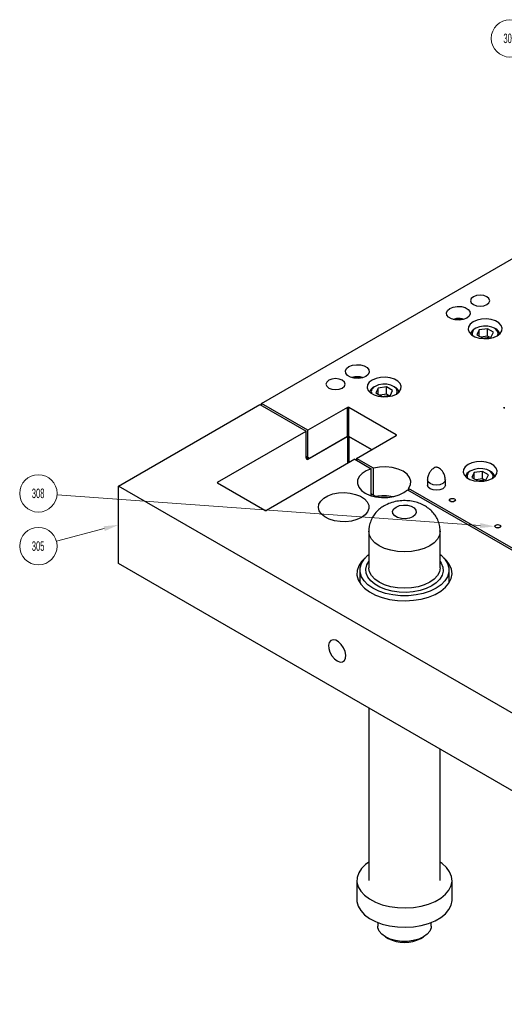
# Model space of a CAD drawing. Header units: inches. Extents: x 1802 to 2468, y -253 to -72.
# Tile 520 of 570: x 2328.53 to 2333.62, y -98.29 to -87.94. Entities that reach past the tile are written whole.
import ezdxf

# ---------------------------------------------------------------- set-up
doc = ezdxf.new("R2010")
doc.units = ezdxf.units.IN
doc.header["$LTSCALE"] = 0.5
doc.header["$MEASUREMENT"] = 0
for name, color, linetype in [('SID-M-S', 105, 'Continuous'), ('ST1-M-S', 193, 'Continuous'), ('ST2-M-S', 193, 'Continuous'), ('SVE-M-S', 8, 'Continuous')]:
    doc.layers.add(name, color=color, linetype=linetype)
doc.styles.add('SLDTEXTSTYLE0', font='TXT', dxfattribs={"width": 0.595745})

msp = doc.modelspace()

# ---------------------------------------------------------------- linework, layer by layer
at = {"layer": 'SID-M-S', "linetype": 'Continuous', "lineweight": 0}
for p, q in [((2333.36804, -93.2575), (2328.92024, -92.93421)), ((2329.4161, -93.29067), (2328.91417, -93.42392))]:
    msp.add_line(p, q, dxfattribs=at)
for centre in [(2333.68143, -88.13498), (2328.72406, -92.91995), (2328.72406, -93.4744)]:
    msp.add_circle(centre, 0.1967, dxfattribs=at)
for points in [[(2329.40943, -93.26554), (2329.56688, -93.25064), (2329.40943, -93.26554), (2329.42277, -93.3158)], [(2333.36992, -93.23157), (2333.52362, -93.26881), (2333.36992, -93.23157), (2333.36615, -93.28343)]]:
    msp.add_solid(points, dxfattribs=at)
at = {"layer": 'ST1-M-S', "linetype": 'Continuous', "lineweight": 25}
for p, q in [((2331.06948, -91.97493), (2333.72113, -90.44417)), ((2333.27473, -90.87099), (2333.26708, -90.89319)), ((2333.26708, -90.89319), (2333.27473, -90.91539)), ((2333.29651, -90.85217), (2333.27473, -90.87099)), ((2333.32912, -90.83959), (2333.29651, -90.85217)), ((2333.36758, -90.83517), (2333.32912, -90.83959)), ((2333.40604, -90.83959), (2333.36758, -90.83517)), ((2333.43864, -90.85217), (2333.40604, -90.83959)), ((2333.46043, -90.87099), (2333.43864, -90.85217)), ((2333.46808, -90.89319), (2333.46043, -90.87099)), ((2333.46043, -90.91539), (2333.46808, -90.89319)), ((2333.01324, -91.01957), (2333.02448, -90.99536)), ((2333.02448, -90.99536), (2333.04938, -90.97483)), ((2333.04938, -90.97483), (2333.08494, -90.96046)), ((2333.08494, -90.96046), (2333.12687, -90.95397)), ((2333.12687, -90.95397), (2333.17012, -90.95616)), ((2333.17012, -90.95616), (2333.20946, -90.96675)), ((2333.20946, -90.96675), (2333.24016, -90.98447)), ((2333.24016, -90.98447), (2333.25851, -91.00718)), ((2333.25851, -91.00718), (2333.26229, -91.03215)), ((2333.27473, -90.91539), (2333.29651, -90.93422)), ((2333.29651, -90.93422), (2333.32912, -90.94679)), ((2333.32912, -90.94679), (2333.36758, -90.95121)), ((2333.36758, -90.95121), (2333.40604, -90.94679)), ((2333.40604, -90.94679), (2333.43864, -90.93422)), ((2333.43864, -90.93422), (2333.46043, -90.91539)), ((2333.01703, -91.04453), (2333.01324, -91.01957)), ((2333.03537, -91.06725), (2333.01703, -91.04453)), ((2333.06607, -91.08497), (2333.03537, -91.06725)), ((2333.10541, -91.09556), (2333.06607, -91.08497)), ((2333.14866, -91.09774), (2333.10541, -91.09556)), ((2333.19059, -91.09126), (2333.14866, -91.09774)), ((2333.22615, -91.07688), (2333.19059, -91.09126)), ((2333.25105, -91.05635), (2333.22615, -91.07688)), ((2333.26229, -91.03215), (2333.25105, -91.05635)), ((2333.29368, -91.11587), (2333.26307, -91.13948)), ((2333.33458, -91.09819), (2333.29368, -91.11587)), ((2333.38245, -91.08788), (2333.33458, -91.09819)), ((2333.43341, -91.08578), (2333.38245, -91.08788)), ((2333.48334, -91.09205), (2333.43341, -91.08578)), ((2333.52818, -91.10618), (2333.48334, -91.09205)), ((2333.56431, -91.12704), (2333.52818, -91.10618)), ((2333.24521, -91.16711), (2333.24157, -91.19653)), ((2333.24157, -91.19653), (2333.25243, -91.22535)), ((2333.26307, -91.13948), (2333.24521, -91.16711)), ((2333.58879, -91.15293), (2333.56431, -91.12704)), ((2333.57815, -91.2388), (2333.59601, -91.21117)), ((2333.59965, -91.18175), (2333.58879, -91.15293)), ((2333.59601, -91.21117), (2333.59965, -91.18175)), ((2333.25243, -91.22535), (2333.27691, -91.25124)), ((2333.27691, -91.25124), (2333.31304, -91.27209)), ((2333.31304, -91.27209), (2333.35788, -91.28623)), ((2333.35788, -91.28623), (2333.4078, -91.2925)), ((2333.4078, -91.2925), (2333.45876, -91.29039)), ((2333.45876, -91.29039), (2333.50663, -91.28009)), ((2333.50663, -91.28009), (2333.54753, -91.26241)), ((2333.54753, -91.26241), (2333.57815, -91.2388)), ((2331.95258, -91.63187), (2331.96382, -91.60767)), ((2331.95637, -91.65684), (2331.95258, -91.63187)), ((2331.96382, -91.60767), (2331.98872, -91.58714)), ((2331.98872, -91.58714), (2332.02428, -91.57276)), ((2332.02428, -91.57276), (2332.06621, -91.56628)), ((2332.06621, -91.56628), (2332.10946, -91.56846)), ((2332.10946, -91.56846), (2332.1488, -91.57905)), ((2332.1488, -91.57905), (2332.1795, -91.59677)), ((2332.1795, -91.59677), (2332.19785, -91.61949)), ((2332.19785, -91.61949), (2332.20163, -91.64445)), ((2331.77623, -91.72981), (2331.75445, -91.74863)), ((2331.80884, -91.71723), (2331.77623, -91.72981)), ((2331.8473, -91.71281), (2331.80884, -91.71723)), ((2331.88576, -91.71723), (2331.8473, -91.71281)), ((2331.91836, -91.72981), (2331.88576, -91.71723)), ((2331.94015, -91.74863), (2331.91836, -91.72981)), ((2331.97471, -91.67955), (2331.95637, -91.65684)), ((2332.00541, -91.69727), (2331.97471, -91.67955)), ((2332.04475, -91.70787), (2332.00541, -91.69727)), ((2332.088, -91.71005), (2332.04475, -91.70787)), ((2332.12993, -91.70356), (2332.088, -91.71005)), ((2332.16549, -91.68919), (2332.12993, -91.70356)), ((2332.19039, -91.66866), (2332.16549, -91.68919)), ((2332.20163, -91.64445), (2332.19039, -91.66866)), ((2332.23302, -91.72817), (2332.20241, -91.75178)), ((2332.27392, -91.7105), (2332.23302, -91.72817)), ((2332.32179, -91.70019), (2332.27392, -91.7105)), ((2332.37275, -91.69809), (2332.32179, -91.70019)), ((2332.42268, -91.70436), (2332.37275, -91.69809)), ((2332.46752, -91.71849), (2332.42268, -91.70436)), ((2332.50365, -91.73935), (2332.46752, -91.71849)), ((2332.52813, -91.76523), (2332.50365, -91.73935)), ((2331.75445, -91.74863), (2331.7468, -91.77083)), ((2331.7468, -91.77083), (2331.75445, -91.79303)), ((2331.75445, -91.79303), (2331.77623, -91.81185)), ((2331.77623, -91.81185), (2331.80884, -91.82443)), ((2331.80884, -91.82443), (2331.8473, -91.82885)), ((2331.8473, -91.82885), (2331.88576, -91.82443)), ((2331.88576, -91.82443), (2331.91836, -91.81185)), ((2331.91836, -91.81185), (2331.94015, -91.79303)), ((2331.9478, -91.77083), (2331.94015, -91.74863)), ((2331.94015, -91.79303), (2331.9478, -91.77083)), ((2332.18455, -91.77942), (2332.18091, -91.80884)), ((2332.18091, -91.80884), (2332.19177, -91.83766)), ((2332.20241, -91.75178), (2332.18455, -91.77942)), ((2332.19177, -91.83766), (2332.21625, -91.86354)), ((2332.51749, -91.85111), (2332.53535, -91.82347)), ((2332.53899, -91.79405), (2332.52813, -91.76523)), ((2332.53535, -91.82347), (2332.53899, -91.79405)), ((2332.21625, -91.86354), (2332.25238, -91.8844)), ((2332.25238, -91.8844), (2332.29722, -91.89854)), ((2332.29722, -91.89854), (2332.34714, -91.9048)), ((2332.34714, -91.9048), (2332.3981, -91.9027)), ((2332.3981, -91.9027), (2332.44597, -91.89239)), ((2332.44597, -91.89239), (2332.48687, -91.87472)), ((2332.48687, -91.87472), (2332.51749, -91.85111)), ((2329.56688, -92.84237), (2331.0518, -91.98514)), ((2331.0518, -91.98514), (2331.53794, -92.26578)), ((2331.55561, -92.25557), (2331.06948, -91.97493)), ((2331.06948, -91.99534), (2331.06948, -91.97493)), ((2331.9721, -92.01514), (2331.55561, -92.25557)), ((2331.9721, -92.32134), (2331.9721, -92.01514)), ((2332.48475, -92.30292), (2331.98624, -92.01514)), ((2331.98624, -92.32134), (2331.98624, -92.01514)), ((2333.6161, -92.01955), (2333.61652, -92.01839)), ((2333.61652, -92.02072), (2333.6161, -92.01955)), ((2333.61652, -92.01839), (2333.61773, -92.01742)), ((2333.61773, -92.02168), (2333.61652, -92.02072)), ((2333.61773, -92.01742), (2333.6195, -92.01682)), ((2333.6195, -92.02229), (2333.61773, -92.02168)), ((2333.6195, -92.01682), (2333.62154, -92.01668)), ((2333.62154, -92.02243), (2333.6195, -92.02229)), ((2333.62154, -92.02243), (2333.62154, -92.01668)), ((2331.55561, -92.54136), (2331.55561, -92.25557)), ((2330.60738, -92.80297), (2331.53794, -92.26578)), ((2331.53794, -92.54748), (2331.53794, -92.26578)), ((2331.55915, -92.55973), (2331.9721, -92.32134)), ((2331.9721, -92.32134), (2331.57329, -92.55157)), ((2331.9721, -92.32134), (2331.9721, -92.60704)), ((2331.98624, -92.32134), (2332.22662, -92.46011)), ((2332.22662, -92.46011), (2331.98624, -92.32134)), ((2331.98624, -92.32134), (2331.98624, -92.59887)), ((2332.06827, -92.55152), (2332.48475, -92.31109)), ((2332.48475, -92.31109), (2332.48475, -92.30292)), ((2332.05059, -92.56173), (2331.12004, -93.09892)), ((2331.53794, -92.53116), (2331.55561, -92.54136)), ((2331.57329, -92.55157), (2331.53794, -92.53116)), ((2331.53794, -92.54749), (2331.55915, -92.55973)), ((2331.55561, -92.54136), (2331.57329, -92.55157)), ((2332.05059, -92.56173), (2332.22162, -92.66046)), ((2332.24527, -92.6537), (2332.06827, -92.55152)), ((2332.06827, -92.55152), (2332.06827, -92.57193)), ((2332.22162, -92.66046), (2332.16885, -92.68231)), ((2332.22162, -92.94217), (2332.22162, -92.66046)), ((2332.3097, -92.64249), (2332.24527, -92.6537)), ((2332.24527, -92.93949), (2332.24527, -92.6537)), ((2332.3769, -92.64042), (2332.3097, -92.64249)), ((2332.44302, -92.64762), (2332.3769, -92.64042)), ((2332.5043, -92.66367), (2332.44302, -92.64762)), ((2332.55723, -92.68766), (2332.5043, -92.66367)), ((2333.19218, -92.66726), (2333.18853, -92.69668)), ((2333.21003, -92.63963), (2333.19218, -92.66726)), ((2333.24065, -92.61602), (2333.21003, -92.63963)), ((2333.28155, -92.59834), (2333.24065, -92.61602)), ((2333.32942, -92.58803), (2333.28155, -92.59834)), ((2333.38038, -92.58593), (2333.32942, -92.58803)), ((2333.4303, -92.5922), (2333.38038, -92.58593)), ((2333.47515, -92.60633), (2333.4303, -92.5922)), ((2333.51127, -92.62719), (2333.47515, -92.60633)), ((2333.53576, -92.65308), (2333.51127, -92.62719)), ((2333.54662, -92.6819), (2333.53576, -92.65308)), ((2332.0958, -92.7437), (2332.07941, -92.77998)), ((2332.12615, -92.71056), (2332.0958, -92.7437)), ((2332.16885, -92.68231), (2332.12615, -92.71056)), ((2332.59879, -92.71821), (2332.55723, -92.68766)), ((2332.62659, -92.75359), (2332.59879, -92.71821)), ((2332.63906, -92.79176), (2332.62659, -92.75359)), ((2333.18853, -92.69668), (2333.19939, -92.7255)), ((2333.19939, -92.7255), (2333.22388, -92.75139)), ((2333.22388, -92.75139), (2333.26001, -92.77224)), ((2333.26001, -92.77224), (2333.30485, -92.78638)), ((2333.4536, -92.78024), (2333.4945, -92.76256)), ((2333.4945, -92.76256), (2333.52512, -92.73895)), ((2333.52512, -92.73895), (2333.54297, -92.71132)), ((2333.54297, -92.71132), (2333.54662, -92.6819)), ((2340.35026, -99.06748), (2329.56688, -92.84237)), ((2329.56688, -93.65891), (2329.56688, -92.84237)), ((2330.60738, -92.80297), (2330.60738, -92.81114)), ((2331.10589, -93.09892), (2330.60738, -92.81114)), ((2332.07941, -92.77998), (2332.07787, -92.81746)), ((2332.07787, -92.81746), (2332.09124, -92.85414)), ((2332.09124, -92.85414), (2332.11881, -92.88809)), ((2332.5665, -92.91187), (2332.60434, -92.8814)), ((2332.60434, -92.8814), (2334.0601, -93.72179)), ((2332.61605, -92.86775), (2332.63547, -92.83055)), ((2334.08375, -93.71503), (2332.61605, -92.86775)), ((2332.61605, -92.86775), (2332.61605, -92.88816)), ((2332.63547, -92.83055), (2332.63906, -92.79176)), ((2332.82134, -92.85287), (2332.81421, -92.83216)), ((2332.84167, -92.87043), (2332.82134, -92.85287)), ((2332.87208, -92.88216), (2332.84167, -92.87043)), ((2332.97425, -92.87043), (2332.94383, -92.88216)), ((2332.99457, -92.85287), (2332.97425, -92.87043)), ((2333.00171, -92.83216), (2332.99457, -92.85287)), ((2333.30485, -92.78638), (2333.35477, -92.79265)), ((2333.35477, -92.79265), (2333.40573, -92.79054)), ((2333.40573, -92.79054), (2333.4536, -92.78024)), ((2331.69224, -93.00052), (2331.72462, -92.97021)), ((2331.72462, -92.97021), (2331.76823, -92.94503)), ((2331.76823, -92.94503), (2331.82073, -92.92634)), ((2331.82073, -92.92634), (2331.87928, -92.91514)), ((2331.87928, -92.91514), (2331.94072, -92.91204)), ((2331.94072, -92.91204), (2332.00175, -92.9172)), ((2332.00175, -92.9172), (2332.05908, -92.93034)), ((2332.05908, -92.93034), (2332.1096, -92.95077)), ((2332.1096, -92.95077), (2332.15061, -92.97737)), ((2332.11881, -92.88809), (2332.15913, -92.91748)), ((2332.15061, -92.97737), (2332.17988, -93.00871)), ((2332.15913, -92.91748), (2332.21004, -92.94075)), ((2332.21004, -92.94075), (2332.26884, -92.95667)), ((2332.22162, -92.92584), (2332.24527, -92.93949)), ((2332.27087, -92.95428), (2332.22162, -92.92584)), ((2332.22162, -92.94217), (2332.23085, -92.9475)), ((2332.26884, -92.95667), (2332.33239, -92.96439)), ((2332.33239, -92.96439), (2332.39731, -92.96349)), ((2332.39731, -92.96349), (2332.46015, -92.95404)), ((2332.46015, -92.95404), (2332.51757, -92.93652)), ((2332.51757, -92.93652), (2332.5665, -92.91187)), ((2332.90796, -92.88628), (2332.87208, -92.88216)), ((2332.94383, -92.88216), (2332.90796, -92.88628)), ((2333.04439, -92.99034), (2333.04679, -92.98338)), ((2333.04679, -92.98338), (2333.05362, -92.97748)), ((2333.05362, -92.97748), (2333.06384, -92.97354)), ((2333.06384, -92.97354), (2333.07589, -92.97216)), ((2333.07589, -92.97216), (2333.08795, -92.97354)), ((2333.08795, -92.97354), (2333.09817, -92.97748)), ((2333.09817, -92.97748), (2333.105, -92.98338)), ((2333.105, -92.98338), (2333.10739, -92.99034)), ((2331.66746, -93.06979), (2331.67284, -93.03432)), ((2331.6764, -93.10502), (2331.66746, -93.06979)), ((2331.67284, -93.03432), (2331.69224, -93.00052)), ((2332.17988, -93.00871), (2332.19584, -93.0431)), ((2332.19764, -93.07869), (2332.18516, -93.11356)), ((2332.19584, -93.0431), (2332.19764, -93.07869)), ((2333.04679, -92.9973), (2333.04439, -92.99034)), ((2333.05362, -93.0032), (2333.04679, -92.9973)), ((2333.06384, -93.00714), (2333.05362, -93.0032)), ((2333.07589, -93.00852), (2333.06384, -93.00714)), ((2333.08795, -93.00714), (2333.07589, -93.00852)), ((2333.09817, -93.0032), (2333.08795, -93.00714)), ((2333.105, -92.9973), (2333.09817, -93.0032)), ((2333.10739, -92.99034), (2333.105, -92.9973)), ((2331.69917, -93.13811), (2331.6764, -93.10502)), ((2331.73455, -93.16728), (2331.69917, -93.13811)), ((2331.78063, -93.19095), (2331.73455, -93.16728)), ((2331.83492, -93.20785), (2331.78063, -93.19095)), ((2332.12084, -93.17377), (2332.07246, -93.19585)), ((2332.1591, -93.14584), (2332.12084, -93.17377)), ((2332.18516, -93.11356), (2332.1591, -93.14584)), ((2331.8945, -93.21706), (2331.83492, -93.20785)), ((2331.95615, -93.2181), (2331.8945, -93.21706)), ((2332.01656, -93.2109), (2331.95615, -93.2181)), ((2332.07246, -93.19585), (2332.01656, -93.2109)), ((2333.52169, -93.26588), (2333.52409, -93.25892)), ((2333.52409, -93.27284), (2333.52169, -93.26588)), ((2333.52409, -93.25892), (2333.53092, -93.25302)), ((2333.53092, -93.27874), (2333.52409, -93.27284)), ((2333.53092, -93.25302), (2333.54114, -93.24908)), ((2333.54114, -93.28268), (2333.53092, -93.27874)), ((2333.54114, -93.24908), (2333.55319, -93.24769)), ((2333.55319, -93.28406), (2333.54114, -93.28268)), ((2333.55319, -93.24769), (2333.56525, -93.24908)), ((2333.56525, -93.28268), (2333.55319, -93.28406)), ((2333.56525, -93.24908), (2333.57547, -93.25302)), ((2333.57547, -93.27874), (2333.56525, -93.28268)), ((2333.57547, -93.25302), (2333.58229, -93.25892)), ((2333.58229, -93.27284), (2333.57547, -93.27874)), ((2333.58229, -93.25892), (2333.58469, -93.26588)), ((2333.58469, -93.26588), (2333.58229, -93.27284)), ((2332.15955, -93.59772), (2332.12094, -93.63638)), ((2333.01367, -93.62544), (2332.98461, -93.59772)), ((2340.35026, -99.88402), (2329.56688, -93.65891)), ((2332.091, -93.68218), (2332.07489, -93.73025)), ((2332.12094, -93.63638), (2332.091, -93.68218)), ((2333.04695, -93.67046), (2333.01367, -93.62544)), ((2333.06657, -93.71809), (2333.04695, -93.67046)), ((2332.07489, -93.73025), (2332.07309, -93.77919)), ((2332.07309, -93.77919), (2332.08565, -93.82761)), ((2333.06298, -93.81563), (2333.07197, -93.76695)), ((2333.07197, -93.76695), (2333.06657, -93.71809)), ((2332.08565, -93.82761), (2332.1122, -93.87411)), ((2332.1122, -93.87411), (2332.15198, -93.91735)), ((2332.95434, -93.94688), (2333.00331, -93.90691)), ((2333.00331, -93.90691), (2333.03988, -93.86274)), ((2333.03988, -93.86274), (2333.06298, -93.81563)), ((2332.15198, -93.91735), (2332.20384, -93.95608)), ((2332.20384, -93.95608), (2332.2663, -93.9892)), ((2332.2663, -93.9892), (2332.33755, -94.01575)), ((2332.33755, -94.01575), (2332.41555, -94.03496)), ((2332.74862, -94.03088), (2332.82514, -94.00977)), ((2332.82514, -94.00977), (2332.89438, -93.9815)), ((2332.89438, -93.9815), (2332.95434, -93.94688)), ((2332.41555, -94.03496), (2332.49806, -94.04629)), ((2332.49806, -94.04629), (2332.58269, -94.0494)), ((2332.58269, -94.0494), (2332.66702, -94.04422)), ((2332.66702, -94.04422), (2332.74862, -94.03088)), ((2331.78176, -94.48712), (2331.77442, -94.51636)), ((2331.77442, -94.51636), (2331.77689, -94.55221)), ((2331.79812, -94.46764), (2331.78176, -94.48712)), ((2331.82173, -94.46005), (2331.79812, -94.46764)), ((2331.85002, -94.46517), (2331.82173, -94.46005)), ((2331.87993, -94.48244), (2331.85002, -94.46517)), ((2331.90822, -94.50999), (2331.87993, -94.48244)), ((2331.93182, -94.54483), (2331.90822, -94.50999)), ((2331.77689, -94.55221), (2331.78891, -94.59078)), ((2331.78891, -94.59078), (2331.80916, -94.62788)), ((2331.80916, -94.62788), (2331.83547, -94.65951)), ((2331.94818, -94.58319), (2331.93182, -94.54483)), ((2331.95553, -94.62091), (2331.94818, -94.58319)), ((2331.95306, -94.65391), (2331.95553, -94.62091)), ((2331.83547, -94.65951), (2331.86497, -94.68223)), ((2331.86497, -94.68223), (2331.89448, -94.69357)), ((2331.89448, -94.69357), (2331.92078, -94.69232)), ((2331.92078, -94.69232), (2331.94104, -94.6786)), ((2331.94104, -94.6786), (2331.95306, -94.65391))]:
    msp.add_line(p, q, dxfattribs=at)
for centre, radius, start, end in [((2331.97917, -92.02879), 0.01537, 62.609672, 117.390328), ((2333.62208, -92.00929), 0.0074, 265.890281, 297.778037), ((2333.62208, -92.02981), 0.0074, 62.221963, 94.109719), ((2331.97917, -92.33499), 0.01537, 62.609672, 117.390328), ((2331.97917, -92.33499), 0.01537, 62.609672, 117.390328), ((2332.4832, -92.30701), 0.00437, 290.783421, 69.216579), ((2331.55087, -92.54958), 0.0131, 170.785963, 309.203285), ((2330.60893, -92.80706), 0.00437, 110.783421, 249.216579), ((2332.35818, -93.421), 0.4748, 78.534964, 101.465036), ((2332.35813, -93.42361), 0.47737, 78.590858, 100.531423), ((2332.35818, -93.44796), 0.48537, 85.899776, 94.100224), ((2331.11297, -93.08528), 0.01537, 242.609672, 297.390328)]:
    msp.add_arc(centre, radius, start, end, dxfattribs=at)
msp.add_ellipse((2332.35818, -93.00466), major_axis=(0.2815, -0.16253), ratio=0.00007037, start_param=4.29972006, end_param=4.3970813, dxfattribs=at)
at = {"layer": 'ST2-M-S', "linetype": 'Continuous', "lineweight": 25}
for p, q in [((2332.81421, -92.77868), (2332.81421, -92.83216)), ((2332.82134, -92.79939), (2332.81421, -92.7787)), ((2332.84167, -92.81695), (2332.82134, -92.79939)), ((2332.87208, -92.82868), (2332.84167, -92.81695)), ((2332.90796, -92.8328), (2332.87208, -92.82868)), ((2332.94383, -92.82868), (2332.90796, -92.8328)), ((2332.97425, -92.81695), (2332.94383, -92.82868)), ((2332.99457, -92.79939), (2332.97425, -92.81695)), ((2333.00171, -92.77868), (2332.99457, -92.79939)), ((2333.00171, -92.83216), (2333.00171, -92.77868)), ((2332.44756, -93.10784), (2332.45879, -93.08363)), ((2332.45879, -93.08363), (2332.48369, -93.0631)), ((2332.48369, -93.0631), (2332.51925, -93.04872)), ((2332.51925, -93.04872), (2332.56119, -93.04224)), ((2332.56119, -93.04224), (2332.60443, -93.04442)), ((2332.60443, -93.04442), (2332.64378, -93.05501)), ((2332.64378, -93.05501), (2332.67447, -93.07273)), ((2332.67447, -93.07273), (2332.69282, -93.09545)), ((2332.45134, -93.1328), (2332.44756, -93.10784)), ((2332.46969, -93.15551), (2332.45134, -93.1328)), ((2332.50038, -93.17324), (2332.46969, -93.15551)), ((2332.53973, -93.18383), (2332.50038, -93.17324)), ((2332.58298, -93.18601), (2332.53973, -93.18383)), ((2332.62491, -93.17952), (2332.58298, -93.18601)), ((2332.66047, -93.16515), (2332.62491, -93.17952)), ((2332.68537, -93.14462), (2332.66047, -93.16515)), ((2332.69661, -93.12041), (2332.68537, -93.14462)), ((2332.69282, -93.09545), (2332.69661, -93.12041)), ((2332.19708, -93.31826), (2332.19708, -93.70122)), ((2332.20429, -93.36049), (2332.19708, -93.31834)), ((2332.22563, -93.4011), (2332.20429, -93.36049)), ((2332.93988, -93.36049), (2332.91854, -93.4011)), ((2332.94708, -93.31826), (2332.93988, -93.36049)), ((2332.94708, -93.3182), (2332.94708, -93.31826)), ((2332.94708, -93.70122), (2332.94708, -93.31826)), ((2332.26028, -93.43853), (2332.22563, -93.4011)), ((2332.30692, -93.47134), (2332.26028, -93.43853)), ((2332.36374, -93.49826), (2332.30692, -93.47134)), ((2332.42857, -93.51826), (2332.36374, -93.49826)), ((2332.78042, -93.49826), (2332.71559, -93.51826)), ((2332.83725, -93.47134), (2332.78042, -93.49826)), ((2332.88388, -93.43853), (2332.83725, -93.47134)), ((2332.91854, -93.4011), (2332.88388, -93.43853)), ((2332.14702, -93.61211), (2332.1879, -93.57124)), ((2332.1879, -93.57124), (2332.19708, -93.56393)), ((2332.49892, -93.53058), (2332.42857, -93.51826)), ((2332.57208, -93.53474), (2332.49892, -93.53058)), ((2332.64524, -93.53058), (2332.57208, -93.53474)), ((2332.71559, -93.51826), (2332.64524, -93.53058)), ((2332.94294, -93.56079), (2332.95626, -93.57124)), ((2332.95626, -93.57124), (2332.99714, -93.61211)), ((2332.10487, -93.70293), (2332.11906, -93.65646)), ((2332.10487, -93.75013), (2332.10487, -93.70293)), ((2332.11906, -93.65646), (2332.14702, -93.61211)), ((2332.16651, -93.71571), (2332.17686, -93.67287)), ((2332.17686, -93.67287), (2332.19708, -93.63671)), ((2332.19734, -93.7092), (2332.19708, -93.70122)), ((2332.20429, -93.74345), (2332.19734, -93.7092)), ((2332.94708, -93.70122), (2332.93988, -93.74345)), ((2332.94708, -93.63671), (2332.95703, -93.65205)), ((2332.95703, -93.65205), (2332.97419, -93.69415)), ((2332.97419, -93.69415), (2332.97765, -93.73735)), ((2332.99714, -93.61211), (2333.0251, -93.65646)), ((2333.0251, -93.65646), (2333.0393, -93.70293)), ((2333.0393, -93.70293), (2333.0393, -93.75013)), ((2332.10308, -93.72653), (2332.10308, -93.86088)), ((2332.11906, -93.79661), (2332.10487, -93.75013)), ((2332.14702, -93.84095), (2332.11906, -93.79661)), ((2332.16997, -93.75891), (2332.16651, -93.71571)), ((2332.18713, -93.80101), (2332.16997, -93.75891)), ((2332.21739, -93.84058), (2332.18713, -93.80101)), ((2332.22563, -93.78406), (2332.20429, -93.74345)), ((2332.26028, -93.82149), (2332.22563, -93.78406)), ((2332.91854, -93.78406), (2332.88388, -93.82149)), ((2332.93988, -93.74345), (2332.91854, -93.78406)), ((2332.9673, -93.78019), (2332.94349, -93.8212)), ((2332.97765, -93.73735), (2332.9673, -93.78019)), ((2333.0251, -93.79661), (2332.99714, -93.84095)), ((2333.0393, -93.75013), (2333.0251, -93.79661)), ((2333.04108, -93.86088), (2333.04108, -93.72653)), ((2332.1879, -93.88182), (2332.14702, -93.84095)), ((2332.24045, -93.91798), (2332.1879, -93.88182)), ((2332.25973, -93.87626), (2332.21739, -93.84058)), ((2332.31271, -93.90685), (2332.25973, -93.87626)), ((2332.30692, -93.85429), (2332.26028, -93.82149)), ((2332.36374, -93.88122), (2332.30692, -93.85429)), ((2332.37452, -93.93129), (2332.31271, -93.90685)), ((2332.42857, -93.90122), (2332.36374, -93.88122)), ((2332.49892, -93.91354), (2332.42857, -93.90122)), ((2332.57208, -93.9177), (2332.49892, -93.91354)), ((2332.64524, -93.91354), (2332.57208, -93.9177)), ((2332.71559, -93.90122), (2332.64524, -93.91354)), ((2332.78042, -93.88122), (2332.71559, -93.90122)), ((2332.83725, -93.85429), (2332.78042, -93.88122)), ((2332.85917, -93.89226), (2332.80153, -93.91989)), ((2332.88388, -93.82149), (2332.83725, -93.85429)), ((2332.90703, -93.85899), (2332.85917, -93.89226)), ((2332.95626, -93.88182), (2332.90371, -93.91798)), ((2332.94349, -93.8212), (2332.90703, -93.85899)), ((2332.99714, -93.84095), (2332.95626, -93.88182)), ((2332.30307, -93.94831), (2332.24045, -93.91798)), ((2332.37387, -93.97191), (2332.30307, -93.94831)), ((2332.45069, -93.98805), (2332.37387, -93.97191)), ((2332.44306, -93.94876), (2332.37452, -93.93129)), ((2332.51599, -93.95866), (2332.44306, -93.94876)), ((2332.5312, -93.99625), (2332.45069, -93.98805)), ((2332.59083, -93.96066), (2332.51599, -93.95866)), ((2332.61296, -93.99625), (2332.5312, -93.99625)), ((2332.66503, -93.95468), (2332.59083, -93.96066)), ((2332.69347, -93.98805), (2332.61296, -93.99625)), ((2332.73607, -93.94094), (2332.66503, -93.95468)), ((2332.77029, -93.97191), (2332.69347, -93.98805)), ((2332.80153, -93.91989), (2332.73607, -93.94094)), ((2332.84109, -93.94831), (2332.77029, -93.97191)), ((2332.90371, -93.91798), (2332.84109, -93.94831)), ((2332.19708, -95.17729), (2332.19708, -96.99024)), ((2332.94708, -96.99024), (2332.94708, -95.61026))]:
    msp.add_line(p, q, dxfattribs=at)
for points, knots in [([(2332.88051, -92.65456), (2332.87496, -92.6582), (2332.86036, -92.66779), (2332.83905, -92.69176), (2332.82195, -92.7262), (2332.8134, -92.75691), (2332.8151, -92.77465), (2332.81549, -92.77866)], [0, 0, 0, 0, 0.14613866, 0.38458667, 0.64618524, 0.92008022, 1, 1, 1, 1]), ([(2333.00158, -92.77862), (2333.00048, -92.76423), (2332.99838, -92.7368), (2332.98247, -92.70107), (2332.96213, -92.67434), (2332.94114, -92.65695), (2332.92302, -92.64819), (2332.91427, -92.64567), (2332.90898, -92.64531), (2332.90767, -92.64529), (2332.90644, -92.64533), (2332.90461, -92.64549), (2332.89617, -92.64676), (2332.88786, -92.6509), (2332.88051, -92.65456)], [0, 0, 0, 0, 0.19396232, 0.36942902, 0.52415597, 0.65686309, 0.76185339, 0.82924472, 0.83633201, 0.84096202, 0.84590919, 0.85279994, 0.86960831, 1, 1, 1, 1]), ([(2332.3587, -93.05072), (2332.34331, -93.06052), (2332.31125, -93.08092), (2332.27013, -93.12111), (2332.23595, -93.16842), (2332.21211, -93.22086), (2332.19847, -93.27161), (2332.19853, -93.30455), (2332.19855, -93.3184)], [0, 0, 0, 0, 0.16737629, 0.3484454, 0.52527048, 0.7000003, 0.87386011, 1, 1, 1, 1]), ([(2332.9456, -93.31802), (2332.94601, -93.31107), (2332.94757, -93.28432), (2332.93758, -93.23887), (2332.91721, -93.18507), (2332.88708, -93.13727), (2332.84939, -93.09576), (2332.80449, -93.06065), (2332.75264, -93.03216), (2332.69401, -93.01092), (2332.62958, -92.99802), (2332.56114, -92.99448), (2332.49093, -93.0015), (2332.42171, -93.01882), (2332.37958, -93.04015), (2332.3587, -93.05072)], [0, 0, 0, 0, 0.02712249, 0.10431614, 0.17867352, 0.2514627, 0.32401602, 0.39780869, 0.4744035, 0.55498085, 0.63947209, 0.72638261, 0.81568648, 0.90865241, 1, 1, 1, 1])]:
    msp.add_open_spline(points, degree=3, knots=knots, dxfattribs=at)
at = {"layer": 'SVE-M-S', "linetype": 'Continuous', "lineweight": 25}
for p, q in [((2333.32372, -91.18222), (2333.31028, -91.18998)), ((2333.36044, -91.16708), (2333.32374, -91.18221)), ((2333.35682, -91.20131), (2333.33347, -91.25161)), ((2333.44396, -91.18783), (2333.35682, -91.20131)), ((2333.35682, -91.26509), (2333.35682, -91.20131)), ((2333.40366, -91.15965), (2333.36044, -91.16708)), ((2333.44872, -91.16073), (2333.40366, -91.15965)), ((2333.50775, -91.22465), (2333.44396, -91.18783)), ((2333.44396, -91.2654), (2333.44396, -91.18783)), ((2333.49074, -91.17019), (2333.44872, -91.16073)), ((2333.4844, -91.27496), (2333.50775, -91.22465)), ((2333.52515, -91.18702), (2333.49074, -91.17019)), ((2333.53094, -91.18998), (2333.5175, -91.18222)), ((2333.54824, -91.20938), (2333.52515, -91.18702)), ((2333.55749, -91.23486), (2333.54824, -91.20938)), ((2333.33347, -91.25161), (2333.39726, -91.28844)), ((2333.44396, -91.2654), (2333.37566, -91.27596)), ((2333.39726, -91.28844), (2333.4844, -91.27496)), ((2333.46556, -91.27787), (2333.44396, -91.2654)), ((2333.55257, -91.25939), (2333.55749, -91.23486)), ((2332.26306, -91.79452), (2332.24962, -91.80228)), ((2332.29978, -91.77939), (2332.26308, -91.79451)), ((2332.29616, -91.81361), (2332.27281, -91.86392)), ((2332.3833, -91.80013), (2332.29616, -91.81361)), ((2332.29616, -91.8774), (2332.29616, -91.81361)), ((2332.343, -91.77196), (2332.29978, -91.77939)), ((2332.38806, -91.77303), (2332.343, -91.77196)), ((2332.44709, -91.83696), (2332.3833, -91.80013)), ((2332.3833, -91.87771), (2332.3833, -91.80013)), ((2332.43008, -91.7825), (2332.38806, -91.77303)), ((2332.42374, -91.88726), (2332.44709, -91.83696)), ((2332.46449, -91.79932), (2332.43008, -91.7825)), ((2332.47028, -91.80228), (2332.45684, -91.79452)), ((2332.48758, -91.82169), (2332.46449, -91.79932)), ((2332.49683, -91.84717), (2332.48758, -91.82169)), ((2332.27281, -91.86392), (2332.3366, -91.90074)), ((2332.3833, -91.87771), (2332.315, -91.88827)), ((2332.3366, -91.90074), (2332.42374, -91.88726)), ((2332.4049, -91.89018), (2332.3833, -91.87771)), ((2332.49191, -91.87169), (2332.49683, -91.84717)), ((2333.30741, -92.66723), (2333.2707, -92.68236)), ((2333.35063, -92.6598), (2333.30741, -92.66723)), ((2333.39569, -92.66088), (2333.35063, -92.6598)), ((2333.4377, -92.67034), (2333.39569, -92.66088)), ((2333.47212, -92.68717), (2333.4377, -92.67034)), ((2333.27069, -92.68237), (2333.25725, -92.69013)), ((2333.30379, -92.70146), (2333.28044, -92.75176)), ((2333.28044, -92.75176), (2333.34423, -92.78859)), ((2333.39092, -92.68798), (2333.30379, -92.70146)), ((2333.30379, -92.76524), (2333.30379, -92.70146)), ((2333.39092, -92.76555), (2333.32263, -92.77611)), ((2333.34423, -92.78859), (2333.43136, -92.77511)), ((2333.45471, -92.7248), (2333.39092, -92.68798)), ((2333.39092, -92.76555), (2333.39092, -92.68798)), ((2333.41253, -92.77802), (2333.39092, -92.76555)), ((2333.43136, -92.77511), (2333.45471, -92.7248)), ((2333.4779, -92.69013), (2333.46447, -92.68237)), ((2333.4952, -92.70953), (2333.47212, -92.68717)), ((2333.50446, -92.73501), (2333.4952, -92.70953)), ((2333.49954, -92.75954), (2333.50446, -92.73501)), ((2333.04589, -92.99034), (2333.04818, -92.98371)), ((2333.04818, -92.98371), (2333.05468, -92.97809)), ((2333.05468, -92.97809), (2333.06441, -92.97434)), ((2333.06441, -92.97434), (2333.07589, -92.97302)), ((2333.07589, -92.97302), (2333.08737, -92.97434)), ((2333.08737, -92.97434), (2333.09711, -92.97809)), ((2333.09711, -92.97809), (2333.10361, -92.98371)), ((2333.10361, -92.98371), (2333.10589, -92.99034)), ((2333.04589, -92.99034), (2333.04589, -92.99588)), ((2333.04818, -92.99697), (2333.04589, -92.99034)), ((2333.05468, -93.00259), (2333.04818, -92.99697)), ((2333.06441, -93.00634), (2333.05468, -93.00259)), ((2333.07589, -93.00766), (2333.06441, -93.00634)), ((2333.08737, -93.00634), (2333.07589, -93.00766)), ((2333.09711, -93.00259), (2333.08737, -93.00634)), ((2333.10361, -92.99697), (2333.09711, -93.00259)), ((2333.10589, -92.99034), (2333.10361, -92.99697)), ((2333.10589, -92.99588), (2333.10589, -92.99034)), ((2333.52319, -93.26588), (2333.52547, -93.25925)), ((2333.52319, -93.26588), (2333.52319, -93.27142)), ((2333.52547, -93.27251), (2333.52319, -93.26588)), ((2333.52547, -93.25925), (2333.53198, -93.25363)), ((2333.53198, -93.27812), (2333.52547, -93.27251)), ((2333.53198, -93.25363), (2333.54171, -93.24988)), ((2333.54171, -93.28188), (2333.53198, -93.27812)), ((2333.54171, -93.24988), (2333.55319, -93.24856)), ((2333.55319, -93.2832), (2333.54171, -93.28188)), ((2333.55319, -93.24856), (2333.56467, -93.24988)), ((2333.56467, -93.28188), (2333.55319, -93.2832)), ((2333.56467, -93.24988), (2333.5744, -93.25363)), ((2333.5744, -93.27812), (2333.56467, -93.28188)), ((2333.5744, -93.25363), (2333.58091, -93.25925)), ((2333.58091, -93.27251), (2333.5744, -93.27812)), ((2333.58091, -93.25925), (2333.58319, -93.26588)), ((2333.58319, -93.26588), (2333.58091, -93.27251)), ((2333.58319, -93.27142), (2333.58319, -93.26588)), ((2332.19708, -96.79932), (2332.16386, -96.82357)), ((2332.96768, -96.81372), (2332.94708, -96.79932)), ((2333.01367, -96.85485), (2332.96768, -96.81372)), ((2332.091, -96.9116), (2332.07489, -96.95967)), ((2332.12094, -96.8658), (2332.091, -96.9116)), ((2332.16386, -96.82357), (2332.12094, -96.8658)), ((2333.04695, -96.89988), (2333.01367, -96.85485)), ((2333.06657, -96.94751), (2333.04695, -96.89988)), ((2332.07208, -96.99024), (2332.07208, -97.19438)), ((2332.07489, -96.95967), (2332.07309, -97.00861)), ((2332.07309, -97.00861), (2332.08565, -97.05703)), ((2333.06298, -97.04505), (2333.07197, -96.99637)), ((2333.07197, -96.99637), (2333.06657, -96.94751)), ((2333.07208, -97.19438), (2333.07208, -96.99024)), ((2332.08565, -97.05703), (2332.1122, -97.10353)), ((2332.1122, -97.10353), (2332.15198, -97.14676)), ((2333.00331, -97.13633), (2333.03988, -97.09216)), ((2333.03988, -97.09216), (2333.06298, -97.04505)), ((2332.07208, -97.19438), (2332.07309, -97.21275)), ((2332.07309, -97.21275), (2332.08565, -97.26117)), ((2332.15198, -97.14676), (2332.20384, -97.1855)), ((2332.20384, -97.1855), (2332.2663, -97.21862)), ((2332.2663, -97.21862), (2332.33755, -97.24517)), ((2332.82514, -97.23919), (2332.89438, -97.21092)), ((2332.89438, -97.21092), (2332.95434, -97.1763)), ((2332.95434, -97.1763), (2333.00331, -97.13633)), ((2333.06298, -97.24919), (2333.07197, -97.20051)), ((2333.07197, -97.20051), (2333.07208, -97.19438)), ((2332.08565, -97.26117), (2332.1122, -97.30766)), ((2332.1122, -97.30766), (2332.15198, -97.3509)), ((2332.33755, -97.24517), (2332.41555, -97.26438)), ((2332.41555, -97.26438), (2332.49806, -97.27571)), ((2332.49806, -97.27571), (2332.58269, -97.27882)), ((2332.58269, -97.27882), (2332.66702, -97.27364)), ((2332.66702, -97.27364), (2332.74862, -97.2603)), ((2332.74862, -97.2603), (2332.82514, -97.23919)), ((2333.00331, -97.34047), (2333.03988, -97.29629)), ((2333.03988, -97.29629), (2333.06298, -97.24919)), ((2332.15198, -97.3509), (2332.20384, -97.38963)), ((2332.20384, -97.38963), (2332.2663, -97.42275)), ((2332.2663, -97.42275), (2332.33755, -97.4493)), ((2332.29083, -97.43303), (2332.29083, -97.46996)), ((2332.82514, -97.44332), (2332.89438, -97.41506)), ((2332.85333, -97.46996), (2332.85333, -97.43303)), ((2332.89438, -97.41506), (2332.95434, -97.38044)), ((2332.95434, -97.38044), (2333.00331, -97.34047)), ((2332.2926, -97.48814), (2332.29083, -97.46996)), ((2332.30661, -97.52359), (2332.2926, -97.48814)), ((2332.33394, -97.55634), (2332.30661, -97.52359)), ((2332.33755, -97.4493), (2332.41555, -97.46851)), ((2332.41555, -97.46851), (2332.49806, -97.47984)), ((2332.49806, -97.47984), (2332.58269, -97.48296)), ((2332.58269, -97.48296), (2332.66702, -97.47777)), ((2332.66702, -97.47777), (2332.74862, -97.46443)), ((2332.74862, -97.46443), (2332.82514, -97.44332)), ((2332.83755, -97.52359), (2332.81022, -97.55634)), ((2332.85156, -97.48814), (2332.83755, -97.52359)), ((2332.85333, -97.46996), (2332.85156, -97.48814)), ((2332.37321, -97.58477), (2332.33394, -97.55634)), ((2332.37317, -97.58475), (2332.3997, -97.60007)), ((2332.42245, -97.60744), (2332.37321, -97.58477)), ((2332.47919, -97.62321), (2332.42245, -97.60744)), ((2332.54059, -97.6313), (2332.47919, -97.62321)), ((2332.60357, -97.6313), (2332.54059, -97.6313)), ((2332.66497, -97.62321), (2332.60357, -97.6313)), ((2332.72171, -97.60744), (2332.66497, -97.62321)), ((2332.77095, -97.58477), (2332.72171, -97.60744)), ((2332.74447, -97.60007), (2332.77099, -97.58475)), ((2332.81022, -97.55634), (2332.77095, -97.58477))]:
    msp.add_line(p, q, dxfattribs=at)
for centre, radius, start, end in [((2333.13777, -91.19448), 0.103, 73.110501, 106.889499), ((2333.34418, -91.26382), 0.08126, 114.639629, 164.243726), ((2333.34293, -91.2375), 0.05853, 109.148013, 201.956399), ((2333.4945, -91.266), 0.08431, 16.712575, 64.392487), ((2332.07711, -91.80678), 0.103, 73.110501, 106.889499), ((2332.28352, -91.87613), 0.08126, 114.639629, 164.243726), ((2332.28227, -91.84981), 0.05853, 109.148013, 201.956399), ((2332.43384, -91.87831), 0.08431, 16.712575, 64.392487), ((2333.29114, -92.76397), 0.08126, 114.639629, 164.243726), ((2333.2899, -92.73765), 0.05853, 109.148013, 201.956399), ((2333.44146, -92.76615), 0.08431, 16.712575, 64.392487), ((2332.57208, -97.27129), 0.37123, 242.330674, 297.669326)]:
    msp.add_arc(centre, radius, start, end, dxfattribs=at)
for points in [[(2333.19193, -91.08997), (2333.18997, -91.08905), (2333.17703, -91.08298), (2333.14853, -91.07969), (2333.11273, -91.08012), (2333.09203, -91.08732), (2333.08344, -91.09032)], [(2332.13127, -91.70228), (2332.12931, -91.70136), (2332.11637, -91.69528), (2332.08787, -91.692), (2332.05207, -91.69243), (2332.03137, -91.69963), (2332.02278, -91.70262)]]:
    msp.add_open_spline(points, degree=3, knots=[0, 0, 0, 0, 0.0605263, 0.39939263, 0.75072638, 1, 1, 1, 1], dxfattribs=at)

# ---------------------------------------------------------------- texts
at = {"layer": 'SID-M-S', "linetype": 'Continuous', "lineweight": 0, "char_height": 0.1, "attachment_point": 2, "style": 'SLDTEXTSTYLE0'}
for s, insert in [('300', (2333.67841, -88.08442)), ('308', (2328.72104, -92.8694)), ('305', (2328.72104, -93.42384))]:
    msp.add_mtext(s, dxfattribs=dict(at, insert=insert))

doc.saveas('drawing.dxf')
